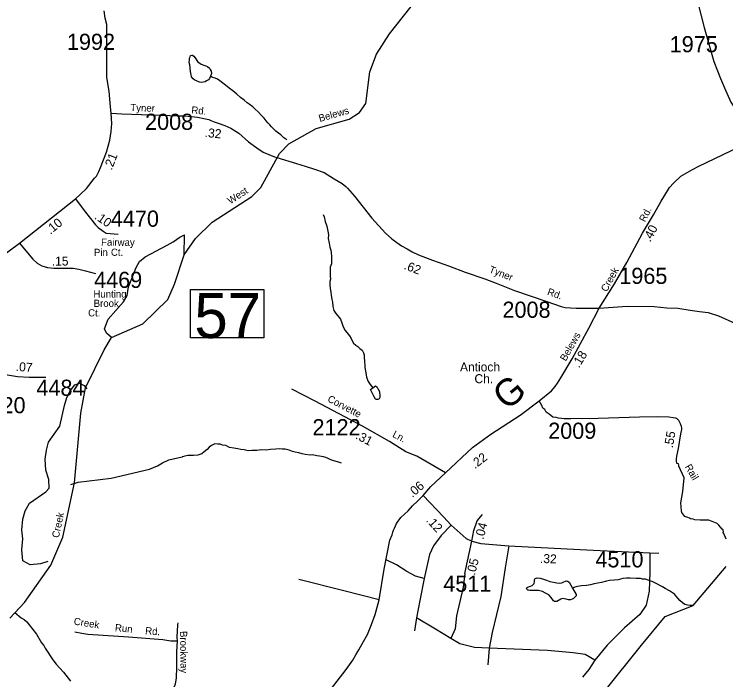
# Model space of a CAD drawing. Extents: x 1551653 to 1702041, y 811336 to 920032.
# Drawn here: x 1666578 to 1673079, y 890105 to 896187 of the extents above; entities that cross this region are included whole.
import ezdxf

# ---------------------------------------------------------------- set-up
doc = ezdxf.new("R2010")
doc.units = 0
for name, color, linetype in [('Old_Level_10', 7, 'Continuous'), ('Old_Level_11', 7, 'Continuous'), ('Old_Level_17', 7, 'Continuous'), ('Old_Level_21', 7, 'Continuous'), ('Old_Level_22', 7, 'Continuous'), ('Old_Level_31', 7, 'Continuous'), ('Old_Level_32', 7, 'Continuous'), ('Old_Level_35', 7, 'Continuous'), ('Old_Level_50', 7, 'Continuous'), ('Old_Level_59', 7, 'Continuous'), ('Old_Level_62', 7, 'Continuous'), ('Old_Level_8', 7, 'Continuous')]:
    doc.layers.add(name, color=color, linetype=linetype)

msp = doc.modelspace()

# ---------------------------------------------------------------- linework, layer by layer
at = {"layer": 'Old_Level_31'}
msp.add_line((1668977.018, 894877.258), (1668977.018, 894877.258), dxfattribs=at)
msp.add_lwpolyline([(1668189.933, 893671.944), (1668858.024, 893671.944), (1668858.024, 893230.247), (1668189.933, 893230.247), (1668189.933, 893671.944)], dxfattribs=at)
at = {"layer": 'Old_Level_32'}
for p, q in [((1666625.723, 894093.164), (1667136.621, 894498.631)), ((1670696.103, 891077.411), (1670758.472, 891370.929))]:
    msp.add_line(p, q, dxfattribs=at)
for points in [[(1672772.354, 896493.706), (1672882.455, 896064.409), (1672971.655, 895755.309), (1673002.353, 895668.009), (1673030.254, 895600.808), (1673077.255, 895494.21), (1673124.253, 895383.909), (1673243.516, 895199.494), (1673330.925, 895033.132)], [(1667464.638, 895281.512), (1667456.6, 895341.848), (1667444.543, 895484.644), (1667424.773, 895607.963), (1667423.421, 895875.942), (1667425.078, 896055.813), (1667422.947, 896092.391), (1667408.998, 896151.019), (1667399.162, 896217.196)], [(1667136.621, 894498.631), (1667179.643, 894538.99), (1667238.8, 894595.491), (1667312.197, 894687.325), (1667330.409, 894707.168), (1667352.712, 894750.937), (1667367.05, 894786.866), (1667394.064, 894855.557), (1667422.438, 894925.528), (1667452.569, 895036.681), (1667465.157, 895114.469), (1667468.657, 895188.996), (1667464.638, 895281.512)], [(1667464.638, 895281.512), (1667561.094, 895277.49), (1668087.232, 895259.547), (1668141.458, 895259.245), (1668251.589, 895245.31), (1668311.873, 895233.243), (1668356.615, 895224.48), (1668375.026, 895214.513), (1668405.063, 895202.311), (1668442.264, 895191.009), (1668502.264, 895170.412), (1668556.165, 895144.411), (1668629.862, 895099.91), (1668719.462, 895021.609), (1668793.563, 894967.21), (1668852.463, 894927.61), (1668904.676, 894903.404), (1668956.923, 894883.292), (1668977.018, 894877.258)], [(1671922.372, 893499.76), (1672061.367, 893722.053), (1672174.032, 893917.539), (1672319.429, 894186.738), (1672420.255, 894355.013), (1672489.044, 894478.815), (1672546.362, 894573.47), (1672566.423, 894602.153), (1672602.247, 894642.309), (1672669.594, 894705.412), (1672774.198, 894767.081), (1672834.382, 894798.632), (1673125.249, 894938.741), (1673330.925, 895033.132)], [(1668977.018, 894877.258), (1669157.873, 894822.956), (1669237.106, 894799.413), (1669322.808, 894770.112), (1669409.061, 894740.496), (1669500.461, 894683.611), (1669539.362, 894662.512), (1669573.463, 894640.81), (1669606.96, 894611.512), (1669622.36, 894595.81), (1669687.96, 894524.511), (1669767.261, 894422.113), (1669844.961, 894323.711), (1669970.561, 894185.312), (1670027.96, 894134.912), (1670073.862, 894100.414), (1670117.861, 894070.312), (1670167.861, 894042.113), (1670215.561, 894015.811), (1670271.562, 893989.413), (1670310.561, 893973.213), (1670399.458, 893938.911), (1670555.659, 893884.814), (1670698.959, 893829.414), (1670878.86, 893768.311), (1670982.758, 893727.714), (1671150.159, 893663.312), (1671444.256, 893561.412), (1671575.256, 893515.415), (1671611.857, 893507.515), (1671660.056, 893502.515), (1671711.857, 893502.114), (1671799.856, 893502.013), (1671922.372, 893499.76)], [(1667136.621, 894498.631), (1667217.289, 894394.238), (1667273.757, 894318.902), (1667319.469, 894262.4), (1667346.357, 894238.185), (1667389.381, 894203.208), (1667418.959, 894187.065), (1667453.915, 894184.374), (1667526.516, 894176.303)], [(1666026.092, 893643.841), (1666434.809, 893953.255), (1666625.723, 894093.164)], [(1666625.723, 894093.164), (1666684.88, 894023.479), (1666746.725, 893948.143), (1666787.06, 893910.476), (1666830.082, 893886.261), (1666881.172, 893872.808), (1666940.329, 893864.736), (1666988.729, 893867.426), (1667042.508, 893864.736), (1667117.798, 893864.736), (1667168.888, 893856.664), (1667228.045, 893843.211), (1667322.157, 893818.996)], [(1671375.49, 892652.434), (1671486.359, 892745.115), (1671520.657, 892784.816), (1671541.956, 892815.915), (1671571.159, 892862.916), (1671675.758, 893036.413), (1671829.318, 893317.027), (1671922.372, 893499.76)], [(1666480.521, 892901.516), (1666515.477, 892890.753), (1666606.901, 892877.301), (1666714.458, 892869.229), (1666867.727, 892869.229)], [(1670517.187, 891995.219), (1670255.978, 892146.841), (1670156.487, 892187.837), (1670007.25, 892281.543), (1669761.449, 892422.103), (1669328.37, 892650.512), (1669114.757, 892761.788)], [(1670517.187, 891995.219), (1670765.741, 892227.906), (1670934.117, 892348.261), (1671201.258, 892524.416), (1671375.49, 892652.434)], [(1673083.055, 891389.117), (1673061.054, 891441.016), (1673052.855, 891454.717), (1673058.064, 891454.757), (1673056.504, 891474.151), (1673047.804, 891481.149), (1673015.875, 891519.052), (1673000.076, 891533.283), (1672923.338, 891563.466), (1672845.519, 891564.706), (1672795.229, 891567.962), (1672781.227, 891572.562), (1672756.578, 891575.357), (1672749.478, 891580.456), (1672733.275, 891588.608), (1672704.618, 891595.778), (1672678.446, 891633.677), (1672673.847, 891647.577), (1672668.795, 891722.458), (1672687.9, 891825.236), (1672699.728, 891950.304), (1672649.382, 892056.51), (1672649.259, 892065.203), (1672646.26, 892078.402), (1672631.357, 892082.016), (1672630.156, 892107.317), (1672630.254, 892124.417), (1672632.354, 892149.315), (1672646.557, 892219.315), (1672669.355, 892353.117), (1672677.354, 892393.314), (1672677.656, 892406.116), (1672675.254, 892419.315), (1672666.855, 892443.117), (1672649.756, 892473.314), (1672642.456, 892483.015), (1672634.654, 892489.016), (1672621.655, 892495.515), (1672597.754, 892499.616), (1672557.856, 892504.016), (1672451.557, 892508.514), (1672291.557, 892503.215), (1671913.556, 892492.917), (1671663.357, 892488.416), (1671630.256, 892490.115), (1671603.046, 892489.915), (1671578.846, 892494.013), (1671551.73, 892494.606), (1671529.928, 892501.003), (1671500.156, 892504.716), (1671465.003, 892531.661), (1671438.802, 892551.861), (1671425.528, 892573.883), (1671408.216, 892586.135), (1671399.85, 892612.278), (1671375.49, 892652.434)], [(1670315.872, 891790.104), (1670385.862, 891870.354), (1670517.187, 891995.219)], [(1669416.477, 889946.398), (1669611.96, 890197.922), (1669670.562, 890284.02), (1669698.761, 890331.72), (1669726.96, 890379.719), (1669769.161, 890453.318), (1669805.06, 890520.221), (1669843.961, 890609.118), (1669876.661, 890702.921), (1669913.16, 890834.518), (1669957.637, 891115.565), (1670010.635, 891379.465), (1670032.661, 891430.219), (1670037.657, 891453.121), (1670043.959, 891470.719), (1670052.639, 891491.358), (1670071.573, 891532.534), (1670111.074, 891587.232), (1670176.86, 891647.518), (1670217.26, 891693.316), (1670265.96, 891741.499), (1670315.872, 891790.104)], [(1670315.872, 891790.104), (1670499.21, 891595.094), (1670570.795, 891517.953), (1670706.754, 891395.484), (1670758.472, 891370.929)], [(1670758.472, 891370.929), (1670776.728, 891468.189), (1670807.57, 891556.866), (1670855.342, 891615.305)], [(1670758.472, 891370.929), (1670842.072, 891349.679), (1671096.242, 891328.507), (1671869.035, 891288.818), (1672386.562, 891263.584), (1672467.509, 891260.928)]]:
    msp.add_lwpolyline(points, dxfattribs=at)
at = {"layer": 'Old_Level_35'}
for p, q in [((1670254.156, 890670.28), (1670234.251, 890550.748)), ((1670917.52, 890394.649), (1670904.382, 890241.958))]:
    msp.add_line(p, q, dxfattribs=at)
for points in [[(1671922.372, 893499.76), (1672178.252, 893517.896), (1672426.456, 893514.815), (1672540.449, 893505.131), (1672639.854, 893501.012), (1672755.054, 893482.515), (1672840.736, 893470.805), (1672917.943, 893459.666), (1673014.144, 893431.166), (1673160.847, 893362.309), (1673329.754, 893284.415)], [(1670570.795, 891517.953), (1670479.589, 891422.658), (1670409.922, 891329.688), (1670373.431, 891250.001), (1670323.668, 891030.86)], [(1671096.242, 891328.507), (1671063.466, 891127.149), (1671023.656, 890864.843), (1670944.059, 890537.424), (1670917.52, 890394.649)], [(1672386.562, 891263.584), (1672386.124, 891092.221), (1672379.489, 890916.244), (1672352.949, 890786.751), (1672293.235, 890700.422), (1672153.9, 890580.89), (1671994.661, 890421.514), (1671881.867, 890285.381)], [(1670323.668, 891030.86), (1670244.203, 891052.118), (1670164.584, 891095.282), (1670071.695, 891155.048), (1669975.488, 891201.533)], [(1670696.103, 891077.411), (1670678.793, 890952.508), (1670619.079, 890690.202), (1670605.809, 890570.67), (1670565.999, 890481.021)], [(1669913.16, 890834.518), (1669588.958, 890916.548), (1669179.871, 891020.07)], [(1670323.668, 891030.86), (1670284.013, 890829.656), (1670254.156, 890670.28)], [(1670565.999, 890481.021), (1670426.665, 890567.35), (1670254.156, 890670.28)], [(1668069.323, 890458.309), (1668067.649, 890494.162), (1668072.571, 890608.128), (1668074.736, 890626.094)], [(1668069.323, 890458.309), (1668009.664, 890458.261), (1667936.267, 890470.012), (1667622.125, 890493.513), (1667532.03, 890501.194), (1667251.81, 890520.021), (1667196.418, 890528.766), (1667131.828, 890540.517)], [(1667979.967, 889919.499), (1668043.755, 890044.379), (1668050.767, 890068.28), (1668061.975, 890119.011), (1668063.978, 890219.572), (1668063.978, 890269.513), (1668062.51, 890309.172), (1668064.267, 890364.146), (1668069.323, 890458.309)], [(1670917.52, 890394.649), (1670784.953, 890401.334), (1670648.936, 890434.537), (1670565.999, 890481.021)], [(1671881.867, 890285.381), (1671795.613, 890335.186), (1671686.135, 890351.788), (1671450.595, 890371.71), (1670917.52, 890394.649)], [(1671881.867, 890285.381), (1671828.787, 890199.053), (1671769.072, 890129.326)]]:
    msp.add_lwpolyline(points, dxfattribs=at)
at = {"layer": 'Old_Level_50'}
msp.add_line((1668974.852, 894865.961), (1668974.852, 894865.961), dxfattribs=at)
at = {"layer": 'Old_Level_59'}
for points in [[(1668130.994, 893988.637), (1668235.366, 894137.607), (1668387.412, 894285.552), (1668748.406, 894521.054), (1668832.375, 894604.716), (1669002.465, 894913.114), (1669086.434, 895003.234), (1669338.443, 895142.567), (1669639.46, 895228.381), (1669731.426, 895288.872), (1669790.481, 895369.662), (1669827.39, 895661.144), (1669887.47, 895820.777), (1670006.4, 896008.707), (1670331.52, 896422.874), (1670549.402, 896589.906), (1670762.25, 897082.904), (1671323.45, 898322.412), (1671349.492, 898479.482)], [(1666538.355, 890669.458), (1666673.381, 890811.149), (1666911.447, 891151.023), (1667022.38, 891408.056), (1667128.392, 891904.897), (1667186.422, 892540.559), (1667230.405, 892772.678), (1667401.419, 893120.446), (1667467.343, 893234.147), (1667754.416, 893356.256), (1667982.434, 893581.403), (1668042.412, 893721.351), (1668130.994, 893988.637)], [(1668044.77, 886384.383), (1668170.467, 886532.943), (1668565.397, 886780.953), (1669246.477, 887331.723), (1669660.478, 887841.893), (1669871.476, 888057.608), (1670249.49, 888338.734), (1670730.439, 888916.571), (1671646.177, 889576.279), (1671894.586, 889790.654), (1671963.93, 889991.765), (1672309.956, 890421.246), (1672525.401, 890683.163), (1672780.653, 890782.237), (1673083.235, 891140.882)]]:
    msp.add_lwpolyline(points, dxfattribs=at)
at = {"layer": 'Old_Level_62'}
msp.add_line((1668130.994, 893988.637), (1668133.147, 894171.338), dxfattribs=at)
for points in [[(1668370.495, 895619.416), (1668362.395, 895599.423), (1668352.245, 895587.633), (1668336.149, 895577.79), (1668322, 895569.896), (1668304.058, 895566.102), (1668288.064, 895564.257), (1668271.865, 895564.462), (1668244.08, 895576.765), (1668228.189, 895584.865), (1668212.297, 895597.065), (1668198.456, 895613.264), (1668194.663, 895633.257), (1668189.024, 895663.297), (1668185.435, 895695.388), (1668181.642, 895723.48), (1668177.951, 895745.523), (1668178.156, 895769.514), (1668180.309, 895785.508), (1668184.41, 895797.504), (1668188.511, 895809.397), (1668200.712, 895813.293), (1668208.504, 895811.242), (1668218.551, 895803.142), (1668230.239, 895786.943), (1668252.077, 895754.75), (1668265.918, 895744.498), (1668287.756, 895730.349), (1668309.697, 895722.147), (1668329.69, 895715.893), (1668345.581, 895707.691), (1668361.37, 895693.542), (1668369.265, 895681.444), (1668377.057, 895665.347), (1668380.953, 895645.355), (1668370.495, 895619.416)], [(1669068.697, 895039.734), (1669042.963, 895057.983), (1669013.128, 895084.332), (1668991.29, 895100.531), (1668969.555, 895118.781), (1668949.665, 895134.98), (1668929.877, 895159.176), (1668914.088, 895175.375), (1668894.3, 895193.625), (1668880.459, 895211.772), (1668862.722, 895235.968), (1668836.886, 895262.318), (1668811.254, 895290.615), (1668777.523, 895322.91), (1668759.786, 895339.11), (1668726.055, 895365.561), (1668706.165, 895375.711), (1668678.381, 895400.01), (1668644.65, 895426.359), (1668610.919, 895456.809), (1668575.342, 895487.157), (1668543.559, 895511.558), (1668509.828, 895539.856), (1668484.094, 895558.105), (1668458.155, 895578.508), (1668434.266, 895592.759), (1668414.376, 895602.909), (1668392.538, 895609.163), (1668380.543, 895613.264), (1668370.495, 895619.416)], [(1669399.446, 894355.885), (1669409.289, 894335.79), (1669418.824, 894293.652), (1669434.408, 894249.463), (1669443.943, 894205.274), (1669449.582, 894171.235), (1669447.223, 894137.299), (1669454.708, 894093.213), (1669462.295, 894057.021), (1669470.087, 894030.98), (1669473.778, 894008.937), (1669477.469, 893972.848), (1669477.059, 893940.859), (1669476.648, 893906.821), (1669464.448, 893874.935), (1669465.883, 893832.9), (1669463.423, 893792.914), (1669467.216, 893766.873), (1669462.91, 893742.882), (1669462.705, 893712.944), (1669466.293, 893678.905), (1669469.984, 893648.763), (1669473.675, 893618.723), (1669479.212, 893578.635), (1669484.953, 893556.592), (1669490.592, 893514.556), (1669498.179, 893478.467), (1669515.916, 893452.22), (1669533.653, 893432.023), (1669559.284, 893399.83), (1669572.92, 893367.636), (1669582.558, 893331.445), (1669602.14, 893297.303), (1669627.977, 893262.957), (1669641.715, 893246.861), (1669655.454, 893222.665), (1669667.142, 893202.569), (1669679.035, 893180.424), (1669698.822, 893162.174), (1669718.712, 893149.974), (1669736.552, 893131.724), (1669756.442, 893117.575), (1669768.027, 893091.431), (1669775.922, 893075.232), (1669775.717, 893049.293), (1669779.305, 893017.305), (1669782.791, 892975.167), (1669780.638, 892957.225), (1669790.173, 892911.088), (1669797.657, 892869.052), (1669813.344, 892830.81), (1669829.03, 892802.615), (1669854.662, 892772.37)], [(1667467.343, 893234.147), (1667419.976, 893270.954), (1667404.495, 893311.247), (1667435.663, 893398.804), (1667575.918, 893558.95), (1667608.726, 893616.57), (1667623.798, 893694.387), (1667692.285, 893871.552), (1667723.043, 893927.121), (1667775.639, 893968.439), (1667977.103, 894075.681), (1668030.211, 894105.516), (1668090.189, 894150.115), (1668133.147, 894171.338)], [(1666884.79, 891185.985), (1666816.815, 891164.352), (1666722.696, 891155.637), (1666657.182, 891190.598), (1666648.57, 891292.714), (1666657.9, 891392.677), (1666647.032, 891474.801), (1666656.362, 891572.815), (1666677.482, 891648.48), (1666718.39, 891717.992), (1666865.823, 891821.954), (1666898.324, 891855.582), (1666895.453, 891935.655), (1666866.643, 892020.034), (1666859.979, 892122.253), (1666873.102, 892204.068), (1666892.069, 892275.837), (1666994.185, 892422.551), (1667036.734, 892612.019), (1667059.802, 892683.685), (1667092.713, 892749.302), (1667133.416, 892800.77), (1667175.656, 892816.149), (1667217.282, 892793.593), (1667240.248, 892764.681)], [(1669854.662, 892772.37), (1669878.961, 892790.107), (1669894.852, 892779.855), (1669904.695, 892761.81), (1669914.435, 892737.716), (1669917.92, 892699.679), (1669917.818, 892683.583), (1669913.717, 892673.74), (1669907.668, 892669.742), (1669899.568, 892665.846), (1669887.573, 892665.948), (1669879.576, 892667.999), (1669865.837, 892690.247), (1669850.151, 892720.389), (1669832.516, 892756.581), (1669854.662, 892772.37)], [(1669569.332, 892085.138), (1669531.295, 892095.493), (1669499.409, 892105.848), (1669469.574, 892114.153), (1669447.634, 892126.456), (1669425.693, 892134.658), (1669403.855, 892142.86), (1669367.766, 892147.269), (1669341.929, 892151.575), (1669301.944, 892159.982), (1669281.951, 892156.189), (1669237.968, 892162.648), (1669208.03, 892171.055), (1669178.093, 892177.309), (1669144.156, 892185.716), (1669122.216, 892191.97), (1669090.33, 892204.273), (1669054.446, 892212.68), (1669026.457, 892212.988), (1669004.413, 892215.244), (1668968.427, 892213.603), (1668918.292, 892208.169), (1668880.254, 892204.478), (1668838.321, 892204.991), (1668796.183, 892201.403), (1668750.149, 892199.865), (1668722.159, 892198.224), (1668704.217, 892200.48), (1668680.124, 892204.683), (1668648.135, 892208.99), (1668622.299, 892215.244), (1668584.262, 892221.703), (1668546.43, 892228.162), (1668510.546, 892244.464), (1668482.556, 892248.872), (1668460.718, 892257.074), (1668438.675, 892259.227), (1668410.685, 892261.585), (1668380.543, 892245.899), (1668360.242, 892230.11), (1668340.045, 892208.374), (1668313.798, 892188.587), (1668291.652, 892170.85), (1668273.505, 892163.058), (1668255.563, 892157.214), (1668217.424, 892155.676), (1668185.435, 892153.933), (1668163.392, 892154.241), (1668137.248, 892148.499), (1668115.308, 892142.655), (1668111.309, 892142.758)], [(1667096.814, 891888.288), (1667161.918, 891911.459), (1667462.729, 891947.035), (1667814.086, 892029.979), (1667887.495, 892058.789), (1667932.709, 892088.009), (1667989.406, 892113.743), (1668111.309, 892142.758)], [(1671677.883, 890942.075), (1671711.203, 890883.635), (1671711.101, 890871.742), (1671686.802, 890847.854), (1671674.807, 890842.112), (1671660.761, 890836.166), (1671642.716, 890836.371), (1671620.673, 890840.677), (1671602.833, 890844.881), (1671588.89, 890846.931), (1671572.691, 890841.19), (1671536.499, 890819.557), (1671524.504, 890819.659), (1671514.456, 890821.812), (1671504.614, 890825.811), (1671482.878, 890856.056), (1671463.09, 890880.355), (1671433.358, 890896.656), (1671405.471, 890911.01), (1671369.484, 890919.314), (1671333.498, 890921.673), (1671309.506, 890921.98), (1671289.411, 890922.185), (1671277.416, 890922.39), (1671269.419, 890922.39), (1671263.575, 890928.439), (1671261.627, 890934.488), (1671259.679, 890942.485), (1671263.677, 890948.432), (1671277.826, 890954.378), (1671295.973, 890960.12), (1671311.967, 890968.014), (1671328.166, 890983.803), (1671332.37, 891003.796), (1671332.575, 891017.739), (1671338.726, 891029.735), (1671356.668, 891035.579), (1671384.761, 891033.221), (1671414.698, 891024.916), (1671442.585, 891014.561), (1671470.472, 891002.361), (1671504.306, 890996.004), (1671536.294, 890989.545), (1671562.336, 890987.392), (1671582.328, 890991.083), (1671600.475, 890998.875), (1671614.419, 891004.821), (1671622.621, 891008.615), (1671632.566, 891006.564), (1671648.458, 890998.362), (1671677.883, 890942.075)], [(1672780.653, 890782.237), (1672752.56, 890782.545), (1672728.569, 890786.748), (1672704.783, 890793.002), (1672682.843, 890809.201), (1672661.107, 890829.502), (1672641.217, 890849.699), (1672627.479, 890869.897), (1672611.69, 890888.044), (1672593.85, 890900.245), (1672565.963, 890916.546), (1672526.183, 890938.999), (1672500.346, 890955.301), (1672484.455, 890963.401), (1672454.62, 890977.754), (1672432.679, 890992.005), (1672406.843, 891004.309), (1672384.902, 891010.563), (1672369.011, 891016.612), (1672346.967, 891022.968), (1672318.978, 891025.224), (1672299.088, 891031.375), (1672261.051, 891031.888), (1672207.122, 891034.451), (1672170.93, 891032.811), (1672138.942, 891031.17), (1672094.856, 891019.687), (1672060.817, 891015.997), (1672016.731, 891012.511), (1671988.741, 891006.769), (1671944.553, 890995.184), (1671910.514, 890987.597), (1671878.321, 890981.855), (1671844.18, 890972.32), (1671808.193, 890966.681), (1671760.108, 890963.196), (1671724.122, 890957.557), (1671699.926, 890951.815), (1671677.883, 890942.075)], [(1666583.261, 890719.184), (1666642.624, 890670.586), (1666668.358, 890656.13), (1666692.041, 890633.779), (1666713.572, 890607.43), (1666782.162, 890522.231), (1666828.811, 890441.441), (1666848.393, 890417.142), (1666860.081, 890392.946), (1666930.312, 890287.754), (1666961.685, 890247.256), (1667028.429, 890174.053), (1667091.072, 890093.057)]]:
    msp.add_lwpolyline(points, dxfattribs=at)

# ---------------------------------------------------------------- texts
at = {"layer": 'Old_Level_10'}
for s, rotation, p in [('Creek', 350.9231611, (1667118.914, 890609.839)), ('Run', 354.3873778, (1667496.089, 890549.819)), ('Rd.', 355.2774, (1667772.721, 890522.204)), ('Brookway', 270.8627944, (1668092.821, 890549.963))]:
    msp.add_text(s, height=65.6167, rotation=rotation, dxfattribs=at).set_placement(p)
at = {"layer": 'Old_Level_11'}
for s, height, rotation, p in [('Tyner', 65.6167, 358.0743417, (1667638.368, 895302.094)), ('Rd.', 65.6167, 354.648925, (1668194.047, 895280.68)), ('Rd.', 65.6167, 62.6922083, (1672341.953, 894282.765)), ('Fairway', 65.6167, 359.5204972, (1667371.389, 894071.696)), ('Pin', 65.6167, 0.0850722, (1667306.855, 893977.826)), ('Ct.', 65.6167, 359.3962083, (1667461.723, 893979.336)), ('Tyner', 65.6167, 338.9572222, (1670910.739, 893829.327)), ('Creek', 65.6167, 61.3167917, (1671991.844, 893644.371)), ('Rd.', 65.6167, 340.6526389, (1671443.23, 893624.516)), ('Ct.', 65.6166, 359.4747417, (1667253.092, 893425.718)), ('Belews', 65.6167, 60.6365056, (1671617.417, 893010.856)), ('Corvette', 65.6167, 332.23665, (1669434.326, 892651.539)), ('Ln.', 65.6167, 332.23665, (1670027.952, 892327.981)), ('Rail', 65.6167, 299.9771, (1672703.469, 892052.304))]:
    msp.add_text(s, height=height, rotation=rotation, dxfattribs=at).set_placement(p)
for s, p in [('Hunting', (1667301.773, 893597.778)), ('Brook', (1667304.305, 893512.091))]:
    msp.add_text(s, height=65.6167, dxfattribs=at).set_placement(p)
at = {"layer": 'Old_Level_17'}
for s, rotation, p in [('.32', 354.648925, (1668315.78, 895065.615)), ('.21', 68.5315222, (1667468.69, 894756.798)), ('.10', 325.4631556, (1667305.624, 894321.872)), ('.10', 39.0072972, (1666907.932, 894170.997)), ('.40', 62.1426083, (1672389.182, 894099.012)), ('.62', 338.9008778, (1670132.568, 893860.554)), ('.18', 58.9146694, (1671738.78, 892948.831)), ('.07', 355.7082611, (1666590.297, 892927.937)), ('.31', 332.2366917, (1669690.561, 892311.827)), ('.55', 80.3302583, (1672595.375, 892219.011)), ('.22', 37.5845694, (1670787.226, 892028.813)), ('.06', 40.4542028, (1670215.735, 891766.106)), ('.12', 312.0613917, (1670336.838, 891557.453)), ('.04', 75.5433972, (1670864.732, 891382.322)), ('.32', 357.9731806, (1671380.728, 891172.924)), ('.05', 75.4697333, (1670786.125, 891054.679))]:
    msp.add_text(s, height=82.0208, rotation=rotation, dxfattribs=at).set_placement(p)
msp.add_text('.15', height=82.0208, dxfattribs=at).set_placement((1666921.453, 893889.987))
at = {"layer": 'Old_Level_21'}
for s, rotation, p in [('Belews', 15.9118833, (1669370.318, 895201.808)), ('West', 33.1192833, (1668552.811, 894447.668)), ('Creek', 77.9553139, (1666985.31, 891397.591))]:
    msp.add_text(s, height=65.6167, rotation=rotation, dxfattribs=at).set_placement(p)
at = {"layer": 'Old_Level_22'}
for s, p in [('Antioch', (1670651.118, 892922.816)), ('Ch.', (1670783.126, 892815.178))]:
    msp.add_text(s, height=82.0208, dxfattribs=at).set_placement(p)
msp.add_text('G', height=246.062, rotation=39.8268167, dxfattribs=at).set_placement((1671079.954, 892558.843))
at = {"layer": 'Old_Level_31'}
msp.add_text('57', height=410.1042, dxfattribs=at).set_placement((1668223.952, 893228.043))
at = {"layer": 'Old_Level_8'}
for s, p in [('1992', (1667059.793, 895860.934)), ('1975', (1672567.206, 895838.952)), ('2008', (1667773.734, 895129.905)), ('4470', (1667461.205, 894244.898)), ('4469', (1667308.31, 893685.581)), ('1965', (1672106.772, 893722.161)), ('2008', (1671039.095, 893412.704)), ('4484', (1666781.235, 892699.636)), ('4520', (1666242.688, 892540.518)), ('2122', (1669303.451, 892339.117)), ('2009', (1671457.099, 892306.781)), ('4510', (1671888.372, 891131.984)), ('4511', (1670498.402, 890909.41))]:
    msp.add_text(s, height=147.6375, dxfattribs=at).set_placement(p)

doc.saveas('drawing.dxf')
